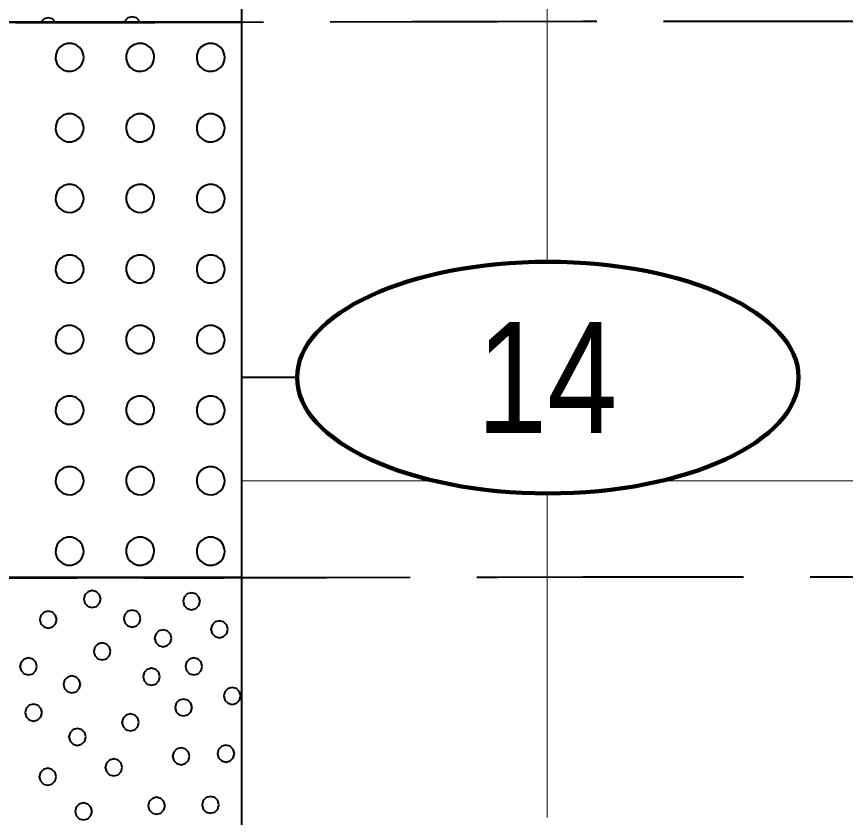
# Model space of a CAD drawing. Extents: x -582 to 653, y -817 to -3.
# Drawn here: x -140.54 to -133.08, y -218.5 to -211.29 of the extents above; entities that cross this region are included whole.
import ezdxf
from ezdxf.enums import TextEntityAlignment as Align

# ---------------------------------------------------------------- set-up
doc = ezdxf.new("R2010")
doc.units = 0
doc.header["$LTSCALE"] = 0.4
doc.linetypes.add('LONG_DASHED', pattern=[7.5, 6, -1.5])
for name, color, linetype, lineweight in [('26', 7, 'LONG_DASHED', 40), ('27', 7, 'Continuous', 40), ('7', 7, 'Continuous', 13)]:
    doc.layers.add(name, color=color, linetype=linetype, lineweight=lineweight)

msp = doc.modelspace()

# ---------------------------------------------------------------- linework, layer by layer
at = {"layer": '26'}
for points in [[(-185.2879, -215.7683), (-174.783, -215.5929), (-171.0156, -215.5929), (-168.5156, -215.5929), (-144.783, -211.343), (-141.0156, -211.343), (-138.5156, -211.343), (-126.2278, -211.343)], [(-154.1041, -218.4476), (-148.9069, -216.7927), (-144.783, -216.343), (-141.0156, -216.343), (-138.5156, -216.343), (-126.2278, -216.343)]]:
    msp.add_spline(points, degree=3, dxfattribs=at)
at = {"layer": '27'}
msp.add_line((-138.0156, -214.543), (-138.5156, -214.543), dxfattribs=at)
for points in [[(-141.0156, -200.843), (-138.5156, -200.843), (-138.5156, -211.343), (-141.0156, -211.343)], [(-141.0156, -211.343), (-138.5156, -211.343), (-138.5156, -216.343), (-141.0156, -216.343)], [(-140.189, -211.3428), (-140.2169, -211.3149), (-140.255, -211.3047), (-140.2931, -211.3149), (-140.3209, -211.3428), (-140.321, -211.343), (-140.1889, -211.343)], [(-139.4339, -211.3338), (-139.4618, -211.3059), (-139.4999, -211.2957), (-139.538, -211.3059), (-139.5659, -211.3338), (-139.5683, -211.343), (-139.4314, -211.343)], [(-139.936, -211.6605), (-139.9375, -211.6407), (-139.9497, -211.6031), (-139.9728, -211.571), (-140.0047, -211.5476), (-140.0422, -211.5351), (-140.0818, -211.5347), (-140.1195, -211.5466), (-140.1518, -211.5694), (-140.1755, -211.6011), (-140.1883, -211.6385), (-140.189, -211.6781), (-140.1775, -211.7159), (-140.1549, -211.7484), (-140.1235, -211.7724), (-140.0862, -211.7855), (-140.0466, -211.7865), (-140.0087, -211.7754), (-139.976, -211.7531), (-139.9518, -211.7218), (-139.9383, -211.6846)], [(-139.301, -211.6605), (-139.3025, -211.6407), (-139.3147, -211.6031), (-139.3378, -211.571), (-139.3697, -211.5476), (-139.4072, -211.5351), (-139.4468, -211.5347), (-139.4845, -211.5466), (-139.5168, -211.5694), (-139.5405, -211.6011), (-139.5533, -211.6385), (-139.554, -211.6781), (-139.5425, -211.7159), (-139.5199, -211.7484), (-139.4885, -211.7724), (-139.4512, -211.7855), (-139.4116, -211.7865), (-139.3737, -211.7754), (-139.341, -211.7531), (-139.3168, -211.7218), (-139.3033, -211.6846)], [(-138.666, -211.6605), (-138.6675, -211.6407), (-138.6797, -211.6031), (-138.7028, -211.571), (-138.7347, -211.5476), (-138.7722, -211.5351), (-138.8118, -211.5347), (-138.8495, -211.5466), (-138.8818, -211.5694), (-138.9055, -211.6011), (-138.9183, -211.6385), (-138.919, -211.6781), (-138.9075, -211.7159), (-138.8849, -211.7484), (-138.8535, -211.7724), (-138.8162, -211.7855), (-138.7766, -211.7865), (-138.7387, -211.7754), (-138.706, -211.7531), (-138.6818, -211.7218), (-138.6683, -211.6846)], [(-139.936, -212.2955), (-139.9375, -212.2757), (-139.9497, -212.2381), (-139.9728, -212.206), (-140.0047, -212.1826), (-140.0422, -212.1701), (-140.0818, -212.1697), (-140.1195, -212.1816), (-140.1518, -212.2044), (-140.1755, -212.2361), (-140.1883, -212.2735), (-140.189, -212.3131), (-140.1775, -212.3509), (-140.1549, -212.3834), (-140.1235, -212.4074), (-140.0862, -212.4205), (-140.0466, -212.4215), (-140.0087, -212.4104), (-139.976, -212.3881), (-139.9518, -212.3568), (-139.9383, -212.3196)], [(-139.301, -212.2955), (-139.3025, -212.2757), (-139.3147, -212.2381), (-139.3378, -212.206), (-139.3697, -212.1826), (-139.4072, -212.1701), (-139.4468, -212.1697), (-139.4845, -212.1816), (-139.5168, -212.2044), (-139.5405, -212.2361), (-139.5533, -212.2735), (-139.554, -212.3131), (-139.5425, -212.3509), (-139.5199, -212.3834), (-139.4885, -212.4074), (-139.4512, -212.4205), (-139.4116, -212.4215), (-139.3737, -212.4104), (-139.341, -212.3881), (-139.3168, -212.3568), (-139.3033, -212.3196)], [(-138.666, -212.2955), (-138.6675, -212.2757), (-138.6797, -212.2381), (-138.7028, -212.206), (-138.7347, -212.1826), (-138.7722, -212.1701), (-138.8118, -212.1697), (-138.8495, -212.1816), (-138.8818, -212.2044), (-138.9055, -212.2361), (-138.9183, -212.2735), (-138.919, -212.3131), (-138.9075, -212.3509), (-138.8849, -212.3834), (-138.8535, -212.4074), (-138.8162, -212.4205), (-138.7766, -212.4215), (-138.7387, -212.4104), (-138.706, -212.3881), (-138.6818, -212.3568), (-138.6683, -212.3196)], [(-139.936, -212.9305), (-139.9375, -212.9107), (-139.9497, -212.8731), (-139.9728, -212.841), (-140.0047, -212.8176), (-140.0422, -212.8051), (-140.0818, -212.8047), (-140.1195, -212.8166), (-140.1518, -212.8394), (-140.1755, -212.8711), (-140.1883, -212.9085), (-140.189, -212.9481), (-140.1775, -212.9859), (-140.1549, -213.0184), (-140.1235, -213.0424), (-140.0862, -213.0555), (-140.0466, -213.0565), (-140.0087, -213.0454), (-139.976, -213.0231), (-139.9518, -212.9918), (-139.9383, -212.9546)], [(-139.301, -212.9305), (-139.3025, -212.9107), (-139.3147, -212.8731), (-139.3378, -212.841), (-139.3697, -212.8176), (-139.4072, -212.8051), (-139.4468, -212.8047), (-139.4845, -212.8166), (-139.5168, -212.8394), (-139.5405, -212.8711), (-139.5533, -212.9085), (-139.554, -212.9481), (-139.5425, -212.9859), (-139.5199, -213.0184), (-139.4885, -213.0424), (-139.4512, -213.0555), (-139.4116, -213.0565), (-139.3737, -213.0454), (-139.341, -213.0231), (-139.3168, -212.9918), (-139.3033, -212.9546)], [(-138.666, -212.9305), (-138.6675, -212.9107), (-138.6797, -212.8731), (-138.7028, -212.841), (-138.7347, -212.8176), (-138.7722, -212.8051), (-138.8118, -212.8047), (-138.8495, -212.8166), (-138.8818, -212.8394), (-138.9055, -212.8711), (-138.9183, -212.9085), (-138.919, -212.9481), (-138.9075, -212.9859), (-138.8849, -213.0184), (-138.8535, -213.0424), (-138.8162, -213.0555), (-138.7766, -213.0565), (-138.7387, -213.0454), (-138.706, -213.0231), (-138.6818, -212.9918), (-138.6683, -212.9546)], [(-139.936, -213.5655), (-139.9375, -213.5457), (-139.9497, -213.5081), (-139.9728, -213.476), (-140.0047, -213.4526), (-140.0422, -213.4401), (-140.0818, -213.4397), (-140.1195, -213.4516), (-140.1518, -213.4744), (-140.1755, -213.5061), (-140.1883, -213.5435), (-140.189, -213.5831), (-140.1775, -213.6209), (-140.1549, -213.6534), (-140.1235, -213.6774), (-140.0862, -213.6905), (-140.0466, -213.6915), (-140.0087, -213.6804), (-139.976, -213.6581), (-139.9518, -213.6268), (-139.9383, -213.5896)], [(-139.301, -213.5655), (-139.3025, -213.5457), (-139.3147, -213.5081), (-139.3378, -213.476), (-139.3697, -213.4526), (-139.4072, -213.4401), (-139.4468, -213.4397), (-139.4845, -213.4516), (-139.5168, -213.4744), (-139.5405, -213.5061), (-139.5533, -213.5435), (-139.554, -213.5831), (-139.5425, -213.6209), (-139.5199, -213.6534), (-139.4885, -213.6774), (-139.4512, -213.6905), (-139.4116, -213.6915), (-139.3737, -213.6804), (-139.341, -213.6581), (-139.3168, -213.6268), (-139.3033, -213.5896)], [(-138.666, -213.5655), (-138.6675, -213.5457), (-138.6797, -213.5081), (-138.7028, -213.476), (-138.7347, -213.4526), (-138.7722, -213.4401), (-138.8118, -213.4397), (-138.8495, -213.4516), (-138.8818, -213.4744), (-138.9055, -213.5061), (-138.9183, -213.5435), (-138.919, -213.5831), (-138.9075, -213.6209), (-138.8849, -213.6534), (-138.8535, -213.6774), (-138.8162, -213.6905), (-138.7766, -213.6915), (-138.7387, -213.6804), (-138.706, -213.6581), (-138.6818, -213.6268), (-138.6683, -213.5896)], [(-139.936, -214.2005), (-139.9375, -214.1807), (-139.9497, -214.1431), (-139.9728, -214.111), (-140.0047, -214.0876), (-140.0422, -214.0751), (-140.0818, -214.0747), (-140.1195, -214.0866), (-140.1518, -214.1094), (-140.1755, -214.1411), (-140.1883, -214.1785), (-140.189, -214.2181), (-140.1775, -214.2559), (-140.1549, -214.2884), (-140.1235, -214.3124), (-140.0862, -214.3255), (-140.0466, -214.3265), (-140.0087, -214.3154), (-139.976, -214.2931), (-139.9518, -214.2618), (-139.9383, -214.2246)], [(-139.301, -214.2005), (-139.3025, -214.1807), (-139.3147, -214.1431), (-139.3378, -214.111), (-139.3697, -214.0876), (-139.4072, -214.0751), (-139.4468, -214.0747), (-139.4845, -214.0866), (-139.5168, -214.1094), (-139.5405, -214.1411), (-139.5533, -214.1785), (-139.554, -214.2181), (-139.5425, -214.2559), (-139.5199, -214.2884), (-139.4885, -214.3124), (-139.4512, -214.3255), (-139.4116, -214.3265), (-139.3737, -214.3154), (-139.341, -214.2931), (-139.3168, -214.2618), (-139.3033, -214.2246)], [(-138.666, -214.2005), (-138.6675, -214.1807), (-138.6797, -214.1431), (-138.7028, -214.111), (-138.7347, -214.0876), (-138.7722, -214.0751), (-138.8118, -214.0747), (-138.8495, -214.0866), (-138.8818, -214.1094), (-138.9055, -214.1411), (-138.9183, -214.1785), (-138.919, -214.2181), (-138.9075, -214.2559), (-138.8849, -214.2884), (-138.8535, -214.3124), (-138.8162, -214.3255), (-138.7766, -214.3265), (-138.7387, -214.3154), (-138.706, -214.2931), (-138.6818, -214.2618), (-138.6683, -214.2246)], [(-139.936, -214.8355), (-139.9375, -214.8157), (-139.9497, -214.7781), (-139.9728, -214.746), (-140.0047, -214.7226), (-140.0422, -214.7101), (-140.0818, -214.7097), (-140.1195, -214.7216), (-140.1518, -214.7444), (-140.1755, -214.7761), (-140.1883, -214.8135), (-140.189, -214.8531), (-140.1775, -214.8909), (-140.1549, -214.9234), (-140.1235, -214.9474), (-140.0862, -214.9605), (-140.0466, -214.9615), (-140.0087, -214.9504), (-139.976, -214.9281), (-139.9518, -214.8968), (-139.9383, -214.8596)], [(-139.301, -214.8355), (-139.3025, -214.8157), (-139.3147, -214.7781), (-139.3378, -214.746), (-139.3697, -214.7226), (-139.4072, -214.7101), (-139.4468, -214.7097), (-139.4845, -214.7216), (-139.5168, -214.7444), (-139.5405, -214.7761), (-139.5533, -214.8135), (-139.554, -214.8531), (-139.5425, -214.8909), (-139.5199, -214.9234), (-139.4885, -214.9474), (-139.4512, -214.9605), (-139.4116, -214.9615), (-139.3737, -214.9504), (-139.341, -214.9281), (-139.3168, -214.8968), (-139.3033, -214.8596)], [(-138.666, -214.8355), (-138.6675, -214.8157), (-138.6797, -214.7781), (-138.7028, -214.746), (-138.7347, -214.7226), (-138.7722, -214.7101), (-138.8118, -214.7097), (-138.8495, -214.7216), (-138.8818, -214.7444), (-138.9055, -214.7761), (-138.9183, -214.8135), (-138.919, -214.8531), (-138.9075, -214.8909), (-138.8849, -214.9234), (-138.8535, -214.9474), (-138.8162, -214.9605), (-138.7766, -214.9615), (-138.7387, -214.9504), (-138.706, -214.9281), (-138.6818, -214.8968), (-138.6683, -214.8596)], [(-139.936, -215.4705), (-139.9375, -215.4507), (-139.9497, -215.4131), (-139.9728, -215.381), (-140.0047, -215.3576), (-140.0422, -215.3451), (-140.0818, -215.3447), (-140.1195, -215.3566), (-140.1518, -215.3794), (-140.1755, -215.4111), (-140.1883, -215.4485), (-140.189, -215.4881), (-140.1775, -215.5259), (-140.1549, -215.5584), (-140.1235, -215.5824), (-140.0862, -215.5955), (-140.0466, -215.5965), (-140.0087, -215.5854), (-139.976, -215.5631), (-139.9518, -215.5318), (-139.9383, -215.4946)], [(-139.301, -215.4705), (-139.3025, -215.4507), (-139.3147, -215.4131), (-139.3378, -215.381), (-139.3697, -215.3576), (-139.4072, -215.3451), (-139.4468, -215.3447), (-139.4845, -215.3566), (-139.5168, -215.3794), (-139.5405, -215.4111), (-139.5533, -215.4485), (-139.554, -215.4881), (-139.5425, -215.5259), (-139.5199, -215.5584), (-139.4885, -215.5824), (-139.4512, -215.5955), (-139.4116, -215.5965), (-139.3737, -215.5854), (-139.341, -215.5631), (-139.3168, -215.5318), (-139.3033, -215.4946)], [(-138.666, -215.4705), (-138.6675, -215.4507), (-138.6797, -215.4131), (-138.7028, -215.381), (-138.7347, -215.3576), (-138.7722, -215.3451), (-138.8118, -215.3447), (-138.8495, -215.3566), (-138.8818, -215.3794), (-138.9055, -215.4111), (-138.9183, -215.4485), (-138.919, -215.4881), (-138.9075, -215.5259), (-138.8849, -215.5584), (-138.8535, -215.5824), (-138.8162, -215.5955), (-138.7766, -215.5965), (-138.7387, -215.5854), (-138.706, -215.5631), (-138.6818, -215.5318), (-138.6683, -215.4946)], [(-139.936, -216.1055), (-139.9375, -216.0857), (-139.9497, -216.0481), (-139.9728, -216.016), (-140.0047, -215.9926), (-140.0422, -215.9801), (-140.0818, -215.9797), (-140.1195, -215.9916), (-140.1518, -216.0144), (-140.1755, -216.0461), (-140.1883, -216.0835), (-140.189, -216.1231), (-140.1775, -216.1609), (-140.1549, -216.1934), (-140.1235, -216.2174), (-140.0862, -216.2305), (-140.0466, -216.2315), (-140.0087, -216.2204), (-139.976, -216.1981), (-139.9518, -216.1668), (-139.9383, -216.1296)], [(-139.301, -216.1055), (-139.3025, -216.0857), (-139.3147, -216.0481), (-139.3378, -216.016), (-139.3697, -215.9926), (-139.4072, -215.9801), (-139.4468, -215.9797), (-139.4845, -215.9916), (-139.5168, -216.0144), (-139.5405, -216.0461), (-139.5533, -216.0835), (-139.554, -216.1231), (-139.5425, -216.1609), (-139.5199, -216.1934), (-139.4885, -216.2174), (-139.4512, -216.2305), (-139.4116, -216.2315), (-139.3737, -216.2204), (-139.341, -216.1981), (-139.3168, -216.1668), (-139.3033, -216.1296)], [(-138.666, -216.1055), (-138.6675, -216.0857), (-138.6797, -216.0481), (-138.7028, -216.016), (-138.7347, -215.9926), (-138.7722, -215.9801), (-138.8118, -215.9797), (-138.8495, -215.9916), (-138.8818, -216.0144), (-138.9055, -216.0461), (-138.9183, -216.0835), (-138.919, -216.1231), (-138.9075, -216.1609), (-138.8849, -216.1934), (-138.8535, -216.2174), (-138.8162, -216.2305), (-138.7766, -216.2315), (-138.7387, -216.2204), (-138.706, -216.1981), (-138.6818, -216.1668), (-138.6683, -216.1296)], [(-141.0156, -216.343), (-138.5156, -216.343), (-138.5156, -226.343), (-141.0156, -226.343)], [(-139.7827, -216.536), (-139.7929, -216.4979), (-139.8208, -216.47), (-139.8589, -216.4598), (-139.897, -216.47), (-139.9249, -216.4979), (-139.9351, -216.536), (-139.9249, -216.5741), (-139.897, -216.602), (-139.8589, -216.6122), (-139.8208, -216.602), (-139.7929, -216.5741)], [(-138.8891, -216.5557), (-138.8993, -216.5176), (-138.9272, -216.4897), (-138.9653, -216.4795), (-139.0034, -216.4897), (-139.0313, -216.5176), (-139.0415, -216.5557), (-139.0313, -216.5938), (-139.0034, -216.6216), (-138.9653, -216.6319), (-138.9272, -216.6216), (-138.8993, -216.5938)], [(-140.1788, -216.7209), (-140.189, -216.6828), (-140.2169, -216.6549), (-140.255, -216.6447), (-140.2931, -216.6549), (-140.3209, -216.6828), (-140.3312, -216.7209), (-140.3209, -216.759), (-140.2931, -216.7869), (-140.255, -216.7971), (-140.2169, -216.7869), (-140.189, -216.759)], [(-139.4237, -216.7119), (-139.4339, -216.6738), (-139.4618, -216.6459), (-139.4999, -216.6357), (-139.538, -216.6459), (-139.5659, -216.6738), (-139.5761, -216.7119), (-139.5659, -216.75), (-139.538, -216.7779), (-139.4999, -216.7881), (-139.4618, -216.7779), (-139.4339, -216.75)], [(-138.6382, -216.8078), (-138.6484, -216.7697), (-138.6763, -216.7418), (-138.7144, -216.7316), (-138.7525, -216.7418), (-138.7804, -216.7697), (-138.7906, -216.8078), (-138.7804, -216.8459), (-138.7525, -216.8737), (-138.7144, -216.884), (-138.6763, -216.8737), (-138.6484, -216.8459)], [(-139.1454, -216.8891), (-139.1557, -216.851), (-139.1835, -216.8231), (-139.2216, -216.8129), (-139.2597, -216.8231), (-139.2876, -216.851), (-139.2978, -216.8891), (-139.2876, -216.9272), (-139.2597, -216.9551), (-139.2216, -216.9653), (-139.1835, -216.9551), (-139.1557, -216.9272)], [(-139.6938, -217.0066), (-139.704, -216.9685), (-139.7319, -216.9407), (-139.77, -216.9304), (-139.8081, -216.9407), (-139.836, -216.9685), (-139.8462, -217.0066), (-139.836, -217.0447), (-139.8081, -217.0726), (-139.77, -217.0828), (-139.7319, -217.0726), (-139.704, -217.0447)], [(-140.357, -217.1421), (-140.3672, -217.104), (-140.3951, -217.0761), (-140.4332, -217.0659), (-140.4713, -217.0761), (-140.4992, -217.104), (-140.5094, -217.1421), (-140.4992, -217.1802), (-140.4713, -217.2081), (-140.4332, -217.2183), (-140.3951, -217.2081), (-140.3672, -217.1802)], [(-138.8683, -217.1421), (-138.8785, -217.104), (-138.9064, -217.0761), (-138.9445, -217.0659), (-138.9826, -217.0761), (-139.0105, -217.104), (-139.0207, -217.1421), (-139.0105, -217.1802), (-138.9826, -217.2081), (-138.9445, -217.2183), (-138.9064, -217.2081), (-138.8785, -217.1802)], [(-139.2497, -217.2349), (-139.2599, -217.1968), (-139.2878, -217.1689), (-139.3259, -217.1587), (-139.364, -217.1689), (-139.3919, -217.1968), (-139.4021, -217.2349), (-139.3919, -217.273), (-139.364, -217.3009), (-139.3259, -217.3111), (-139.2878, -217.3009), (-139.2599, -217.273)], [(-139.9654, -217.3036), (-139.9756, -217.2655), (-140.0035, -217.2376), (-140.0416, -217.2274), (-140.0797, -217.2376), (-140.1076, -217.2655), (-140.1178, -217.3036), (-140.1076, -217.3417), (-140.0797, -217.3695), (-140.0416, -217.3798), (-140.0035, -217.3695), (-139.9756, -217.3417)], [(-138.5225, -217.4078), (-138.5327, -217.3697), (-138.5606, -217.3418), (-138.5987, -217.3316), (-138.6368, -217.3418), (-138.6647, -217.3697), (-138.6749, -217.4078), (-138.6647, -217.4459), (-138.6368, -217.4738), (-138.5987, -217.484), (-138.5606, -217.4738), (-138.5327, -217.4459)], [(-138.9611, -217.512), (-138.9713, -217.4739), (-138.9992, -217.4461), (-139.0373, -217.4358), (-139.0754, -217.4461), (-139.1033, -217.4739), (-139.1135, -217.512), (-139.1033, -217.5501), (-139.0754, -217.578), (-139.0373, -217.5882), (-138.9992, -217.578), (-138.9713, -217.5501)], [(-140.3112, -217.5578), (-140.3214, -217.5197), (-140.3493, -217.4918), (-140.3874, -217.4816), (-140.4255, -217.4918), (-140.4534, -217.5197), (-140.4636, -217.5578), (-140.4534, -217.5959), (-140.4255, -217.6238), (-140.3874, -217.634), (-140.3493, -217.6238), (-140.3214, -217.5959)], [(-139.4391, -217.6455), (-139.4493, -217.6074), (-139.4772, -217.5795), (-139.5153, -217.5693), (-139.5534, -217.5795), (-139.5813, -217.6074), (-139.5915, -217.6455), (-139.5813, -217.6836), (-139.5534, -217.7115), (-139.5153, -217.7217), (-139.4772, -217.7115), (-139.4493, -217.6836)], [(-139.9171, -217.7765), (-139.9273, -217.7384), (-139.9552, -217.7105), (-139.9933, -217.7003), (-140.0314, -217.7105), (-140.0593, -217.7384), (-140.0695, -217.7765), (-140.0593, -217.8146), (-140.0314, -217.8425), (-139.9933, -217.8527), (-139.9552, -217.8425), (-139.9273, -217.8146)], [(-138.984, -217.9506), (-138.9942, -217.9125), (-139.0221, -217.8846), (-139.0602, -217.8744), (-139.0983, -217.8846), (-139.1262, -217.9125), (-139.1364, -217.9506), (-139.1262, -217.9887), (-139.0983, -218.0166), (-139.0602, -218.0268), (-139.0221, -218.0166), (-138.9942, -217.9887)], [(-138.5797, -217.9265), (-138.5899, -217.8884), (-138.6178, -217.8605), (-138.6559, -217.8503), (-138.694, -217.8605), (-138.7219, -217.8884), (-138.7321, -217.9265), (-138.7219, -217.9646), (-138.694, -217.9925), (-138.6559, -218.0027), (-138.6178, -217.9925), (-138.5899, -217.9646)], [(-139.5891, -218.0511), (-139.5993, -218.013), (-139.6272, -217.9851), (-139.6653, -217.9749), (-139.7034, -217.9851), (-139.7313, -218.013), (-139.7415, -218.0511), (-139.7313, -218.0892), (-139.7034, -218.1171), (-139.6653, -218.1273), (-139.6272, -218.1171), (-139.5993, -218.0892)], [(-140.1841, -218.135), (-140.1943, -218.0969), (-140.2222, -218.069), (-140.2603, -218.0588), (-140.2984, -218.069), (-140.3263, -218.0969), (-140.3365, -218.135), (-140.3263, -218.1731), (-140.2984, -218.201), (-140.2603, -218.2112), (-140.2222, -218.201), (-140.1943, -218.1731)], [(-139.2039, -218.3956), (-139.2141, -218.3575), (-139.242, -218.3296), (-139.2801, -218.3194), (-139.3182, -218.3296), (-139.3461, -218.3575), (-139.3563, -218.3956), (-139.3461, -218.4337), (-139.3182, -218.4616), (-139.2801, -218.4718), (-139.242, -218.4616), (-139.2141, -218.4337)], [(-138.7183, -218.3879), (-138.7285, -218.3498), (-138.7564, -218.322), (-138.7945, -218.3117), (-138.8326, -218.322), (-138.8605, -218.3498), (-138.8707, -218.3879), (-138.8605, -218.426), (-138.8326, -218.4539), (-138.7945, -218.4641), (-138.7564, -218.4539), (-138.7285, -218.426)], [(-139.8612, -218.4464), (-139.8714, -218.4083), (-139.8993, -218.3804), (-139.9374, -218.3702), (-139.9755, -218.3804), (-140.0034, -218.4083), (-140.0136, -218.4464), (-140.0034, -218.4845), (-139.9755, -218.5124), (-139.9374, -218.5226), (-139.8993, -218.5124), (-139.8714, -218.4845)]]:
    msp.add_lwpolyline(points, close=True, dxfattribs=at)
at = {"layer": '27', "lineweight": 100}
msp.add_ellipse((-135.7583, -214.543), major_axis=(2.2574, 0), ratio=0.461538, dxfattribs=at)
at = {"layer": '7'}
for p, q in [((-135.7656, -213.5011), (-135.7656, -210.5848)), ((-138.5156, -215.4729), (-136.7761, -215.4729)), ((-134.7405, -215.4729), (-111.0807, -215.4729)), ((-135.7656, -218.5011), (-135.7656, -215.5848))]:
    msp.add_line(p, q, dxfattribs=at)

# ---------------------------------------------------------------- texts
at = {"layer": '27', "width": 0.85}
msp.add_text('14', height=1, dxfattribs=at).set_placement((-135.7657, -215.0429), align=Align.CENTER)

doc.saveas('drawing.dxf')
